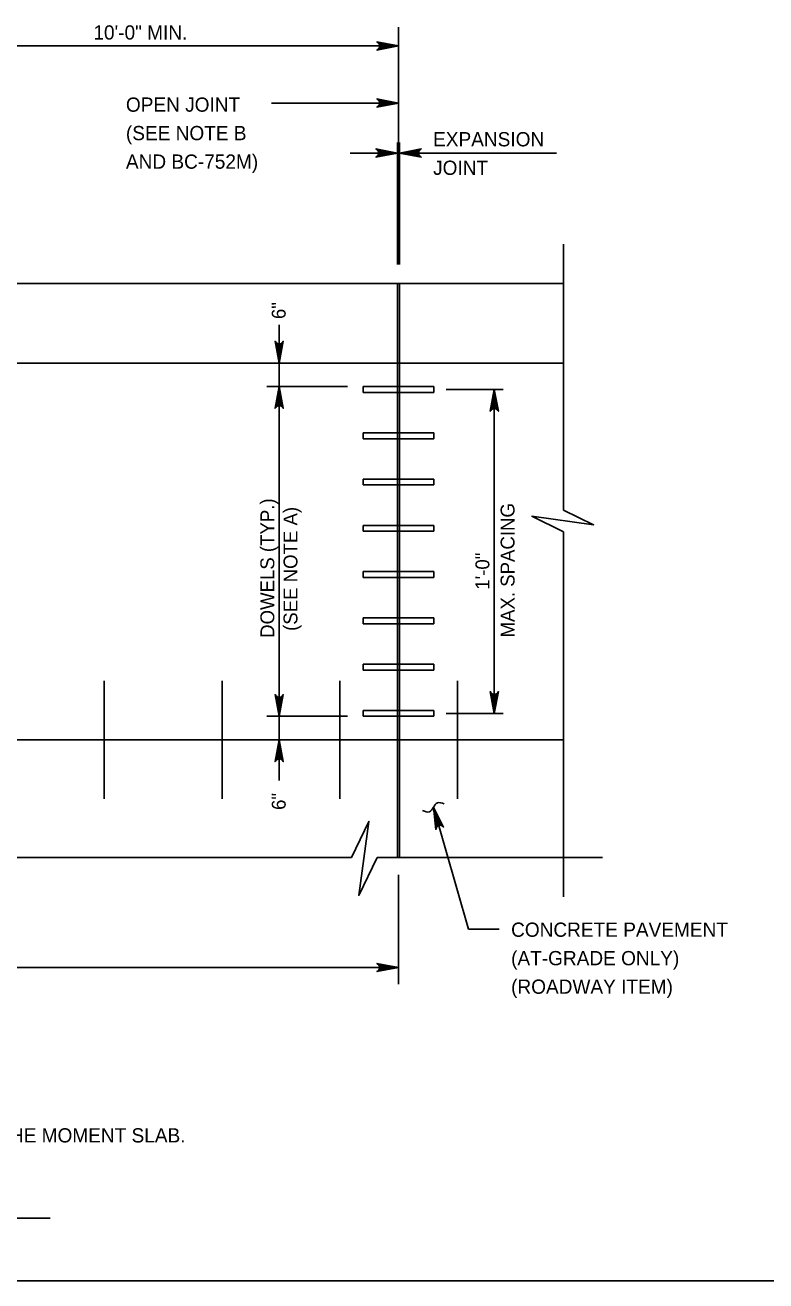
# Model space of a CAD drawing. Extents: x 638167 to 640248, y 296544 to 298920.
# Drawn here: x 639357.7 to 639517.5, y 297747.5 to 298018.3 of the extents above; entities that cross this region are included whole.
import ezdxf

# ---------------------------------------------------------------- set-up
doc = ezdxf.new("R2010")
doc.units = 0
doc.layers.add('1', color=7, linetype='Continuous')

msp = doc.modelspace()

# ---------------------------------------------------------------- linework, layer by layer
at = {"layer": '1'}
for p, q in [((639438.25, 297966.69), (639438.25, 298017.91)), ((639133.45, 298013.82), (639438.25, 298013.82)), ((639410.84, 298001.52), (639438.25, 298001.52)), ((639438.03, 297966.69), (639438.03, 297992.97)), ((639438.46, 297966.69), (639438.46, 297992.97)), ((639472.28, 297990.73), (639427.76, 297990.73)), ((639473.81, 297971.06), (639473.81, 297913.67)), ((639097.89, 297962.59), (639473.81, 297962.59)), ((639438.03, 297962.59), (639438.03, 297838.76)), ((639438.46, 297962.59), (639438.46, 297838.76)), ((639412.48, 297855.39), (639412.48, 297953.65)), ((639473.81, 297945.44), (639097.89, 297945.44)), ((639427.22, 297940.36), (639409.83, 297940.36)), ((639430.63, 297940.36), (639445.87, 297940.36)), ((639430.63, 297939.09), (639430.63, 297940.36)), ((639430.63, 297939.09), (639445.87, 297939.09)), ((639445.87, 297939.09), (639445.87, 297940.36)), ((639448.53, 297939.73), (639460.84, 297939.73)), ((639458.89, 297939.73), (639458.89, 297869.88)), ((639430.63, 297930.39), (639445.87, 297930.39)), ((639430.63, 297930.39), (639430.63, 297929.12)), ((639445.87, 297930.39), (639445.87, 297929.12)), ((639430.63, 297929.12), (639445.87, 297929.12)), ((639430.63, 297920.41), (639445.87, 297920.41)), ((639430.63, 297920.41), (639430.63, 297919.14)), ((639430.63, 297919.14), (639445.87, 297919.14)), ((639445.87, 297920.41), (639445.87, 297919.14)), ((639430.63, 297910.43), (639445.87, 297910.43)), ((639430.63, 297910.43), (639430.63, 297909.16)), ((639430.63, 297909.16), (639445.87, 297909.16)), ((639445.87, 297910.43), (639445.87, 297909.16)), ((639473.81, 297909.05), (639473.81, 297830.3)), ((639430.63, 297900.45), (639445.87, 297900.45)), ((639430.63, 297900.45), (639430.63, 297899.18)), ((639445.87, 297900.45), (639445.87, 297899.18)), ((639430.63, 297899.18), (639445.87, 297899.18)), ((639430.63, 297890.47), (639445.87, 297890.47)), ((639430.63, 297890.47), (639430.63, 297889.2)), ((639430.63, 297889.2), (639445.87, 297889.2)), ((639445.87, 297890.47), (639445.87, 297889.2)), ((639430.63, 297880.49), (639445.87, 297880.49)), ((639430.63, 297880.49), (639430.63, 297879.22)), ((639430.63, 297879.22), (639445.87, 297879.22)), ((639445.87, 297880.49), (639445.87, 297879.22)), ((639374.75, 297876.86), (639374.75, 297851.46)), ((639400.15, 297876.86), (639400.15, 297851.46)), ((639425.55, 297876.86), (639425.55, 297851.46)), ((639450.95, 297876.86), (639450.95, 297851.46)), ((639430.63, 297870.51), (639445.87, 297870.51)), ((639430.63, 297870.51), (639430.63, 297869.24)), ((639445.87, 297870.51), (639445.87, 297869.24)), ((639427.22, 297869.24), (639409.83, 297869.24)), ((639430.63, 297869.24), (639445.87, 297869.24)), ((639448.53, 297869.88), (639460.84, 297869.88)), ((639473.81, 297864.16), (639097.89, 297864.16)), ((639445.77, 297849.62), (639453.32, 297823.36)), ((639428.11, 297838.76), (639145.25, 297838.76)), ((639482.27, 297838.76), (639433.65, 297838.76)), ((639438.25, 297835.04), (639438.25, 297811.48)), ((639453.32, 297823.36), (639459.92, 297823.36)), ((639133.45, 297815.06), (639438.25, 297815.06)), ((639208.61, 297760.97), (639363.07, 297760.97)), ((639046.78, 297747.48), (639832.78, 297747.48))]:
    msp.add_line(p, q, dxfattribs=at)
for points in [[(639438.25, 298013.82), (639433.55, 298012.93), (639433.73, 298013.06), (639433.91, 298013.19), (639434, 298013.34), (639434.1, 298013.5), (639434.12, 298013.66), (639434.15, 298013.82), (639434.12, 298013.97), (639434.1, 298014.13), (639434, 298014.29), (639433.91, 298014.45), (639433.73, 298014.57), (639433.55, 298014.7), (639438.25, 298013.82), (639433.73, 298014.57), (639433.91, 298014.45), (639438.25, 298013.82), (639434, 298014.29), (639434.1, 298014.13), (639438.25, 298013.82), (639434.12, 298013.97), (639434.15, 298013.82), (639438.25, 298013.82), (639434.12, 298013.66), (639434.1, 298013.5), (639438.25, 298013.82), (639434, 298013.34), (639433.91, 298013.19), (639438.25, 298013.82), (639433.73, 298013.06)], [(639438.25, 298001.52), (639433.55, 298000.64), (639433.73, 298000.77), (639433.91, 298000.89), (639434, 298001.05), (639434.1, 298001.21), (639434.12, 298001.36), (639434.15, 298001.52), (639434.12, 298001.68), (639434.1, 298001.84), (639434, 298001.99), (639433.91, 298002.15), (639433.73, 298002.28), (639433.55, 298002.4), (639438.25, 298001.52), (639433.73, 298002.28), (639433.91, 298002.15), (639438.25, 298001.52), (639434, 298001.99), (639434.1, 298001.84), (639438.25, 298001.52), (639434.12, 298001.68), (639434.15, 298001.52), (639438.25, 298001.52), (639434.12, 298001.36), (639434.1, 298001.21), (639438.25, 298001.52), (639434, 298001.05), (639433.91, 298000.89), (639438.25, 298001.52), (639433.73, 298000.77)], [(639438.03, 297990.73), (639433.34, 297991.61), (639433.52, 297991.49), (639433.7, 297991.36), (639433.79, 297991.2), (639433.88, 297991.05), (639433.91, 297990.89), (639433.94, 297990.73), (639433.91, 297990.57), (639433.88, 297990.42), (639433.79, 297990.26), (639433.7, 297990.1), (639433.52, 297989.98), (639433.34, 297989.85), (639438.03, 297990.73), (639433.52, 297989.98), (639433.7, 297990.1), (639438.03, 297990.73), (639433.79, 297990.26), (639433.88, 297990.42), (639438.03, 297990.73), (639433.91, 297990.57), (639433.94, 297990.73), (639438.03, 297990.73), (639433.91, 297990.89), (639433.88, 297991.05), (639438.03, 297990.73), (639433.79, 297991.2), (639433.7, 297991.36), (639438.03, 297990.73), (639433.52, 297991.49)], [(639438.46, 297990.73), (639443.15, 297989.85), (639442.97, 297989.98), (639442.79, 297990.1), (639442.7, 297990.26), (639442.61, 297990.42), (639442.58, 297990.57), (639442.55, 297990.73), (639442.58, 297990.89), (639442.61, 297991.05), (639442.7, 297991.2), (639442.79, 297991.36), (639442.97, 297991.49), (639443.15, 297991.61), (639438.46, 297990.73), (639442.97, 297991.49), (639442.79, 297991.36), (639438.46, 297990.73), (639442.7, 297991.2), (639442.61, 297991.05), (639438.46, 297990.73), (639442.58, 297990.89), (639442.55, 297990.73), (639438.46, 297990.73), (639442.58, 297990.57), (639442.61, 297990.42), (639438.46, 297990.73), (639442.7, 297990.26), (639442.79, 297990.1), (639438.46, 297990.73), (639442.97, 297989.98)], [(639412.48, 297945.44), (639411.6, 297950.14), (639411.73, 297949.96), (639411.85, 297949.78), (639412.01, 297949.69), (639412.17, 297949.59), (639412.32, 297949.57), (639412.48, 297949.54), (639412.64, 297949.57), (639412.8, 297949.59), (639412.95, 297949.69), (639413.11, 297949.78), (639413.24, 297949.96), (639413.36, 297950.14), (639412.48, 297945.44), (639413.24, 297949.96), (639413.11, 297949.78), (639412.48, 297945.44), (639412.95, 297949.69), (639412.8, 297949.59), (639412.48, 297945.44), (639412.64, 297949.57), (639412.48, 297949.54), (639412.48, 297945.44), (639412.32, 297949.57), (639412.17, 297949.59), (639412.48, 297945.44), (639412.01, 297949.69), (639411.85, 297949.78), (639412.48, 297945.44), (639411.73, 297949.96)], [(639412.48, 297940.36), (639413.36, 297935.67), (639413.24, 297935.85), (639413.11, 297936.03), (639412.95, 297936.12), (639412.8, 297936.22), (639412.64, 297936.24), (639412.48, 297936.27), (639412.32, 297936.24), (639412.17, 297936.22), (639412.01, 297936.12), (639411.85, 297936.03), (639411.73, 297935.85), (639411.6, 297935.67), (639412.48, 297940.36), (639411.73, 297935.85), (639411.85, 297936.03), (639412.48, 297940.36), (639412.01, 297936.12), (639412.17, 297936.22), (639412.48, 297940.36), (639412.32, 297936.24), (639412.48, 297936.27), (639412.48, 297940.36), (639412.64, 297936.24), (639412.8, 297936.22), (639412.48, 297940.36), (639412.95, 297936.12), (639413.11, 297936.03), (639412.48, 297940.36), (639413.24, 297935.85)], [(639458.89, 297939.73), (639459.77, 297935.03), (639459.64, 297935.21), (639459.52, 297935.39), (639459.36, 297935.49), (639459.2, 297935.58), (639459.05, 297935.61), (639458.89, 297935.63), (639458.73, 297935.61), (639458.57, 297935.58), (639458.42, 297935.49), (639458.26, 297935.39), (639458.13, 297935.21), (639458.01, 297935.03), (639458.89, 297939.73), (639458.13, 297935.21), (639458.26, 297935.39), (639458.89, 297939.73), (639458.42, 297935.49), (639458.57, 297935.58), (639458.89, 297939.73), (639458.73, 297935.61), (639458.89, 297935.63), (639458.89, 297939.73), (639459.05, 297935.61), (639459.2, 297935.58), (639458.89, 297939.73), (639459.36, 297935.49), (639459.52, 297935.39), (639458.89, 297939.73), (639459.64, 297935.21)], [(639473.81, 297909.05), (639467, 297912.38), (639480.32, 297910.57), (639473.81, 297913.67)], [(639412.48, 297869.24), (639413.36, 297873.94), (639413.24, 297873.76), (639413.11, 297873.58), (639412.95, 297873.49), (639412.8, 297873.39), (639412.64, 297873.37), (639412.48, 297873.34), (639412.32, 297873.37), (639412.17, 297873.39), (639412.01, 297873.49), (639411.85, 297873.58), (639411.73, 297873.76), (639411.6, 297873.94), (639412.48, 297869.24), (639411.73, 297873.76), (639411.85, 297873.58), (639412.48, 297869.24), (639412.01, 297873.49), (639412.17, 297873.39), (639412.48, 297869.24), (639412.32, 297873.37), (639412.48, 297873.34), (639412.48, 297869.24), (639412.64, 297873.37), (639412.8, 297873.39), (639412.48, 297869.24), (639412.95, 297873.49), (639413.11, 297873.58), (639412.48, 297869.24), (639413.24, 297873.76)], [(639458.89, 297869.88), (639458.01, 297874.58), (639458.13, 297874.4), (639458.26, 297874.22), (639458.42, 297874.12), (639458.57, 297874.03), (639458.73, 297874), (639458.89, 297873.97), (639459.05, 297874), (639459.2, 297874.03), (639459.36, 297874.12), (639459.52, 297874.22), (639459.64, 297874.4), (639459.77, 297874.58), (639458.89, 297869.88), (639459.64, 297874.4), (639459.52, 297874.22), (639458.89, 297869.88), (639459.36, 297874.12), (639459.2, 297874.03), (639458.89, 297869.88), (639459.05, 297874), (639458.89, 297873.97), (639458.89, 297869.88), (639458.73, 297874), (639458.57, 297874.03), (639458.89, 297869.88), (639458.42, 297874.12), (639458.26, 297874.22), (639458.89, 297869.88), (639458.13, 297874.4)], [(639412.48, 297864.16), (639411.6, 297859.47), (639411.73, 297859.65), (639411.85, 297859.83), (639412.01, 297859.92), (639412.17, 297860.02), (639412.32, 297860.04), (639412.48, 297860.07), (639412.64, 297860.04), (639412.8, 297860.02), (639412.95, 297859.92), (639413.11, 297859.83), (639413.24, 297859.65), (639413.36, 297859.47), (639412.48, 297864.16), (639413.24, 297859.65), (639413.11, 297859.83), (639412.48, 297864.16), (639412.95, 297859.92), (639412.8, 297860.02), (639412.48, 297864.16), (639412.64, 297860.04), (639412.48, 297860.07), (639412.48, 297864.16), (639412.32, 297860.04), (639412.17, 297860.02), (639412.48, 297864.16), (639412.01, 297859.92), (639411.85, 297859.83), (639412.48, 297864.16), (639411.73, 297859.65)], [(639445.77, 297849.62), (639447.96, 297845.37), (639447.79, 297845.51), (639447.61, 297845.64), (639447.44, 297845.69), (639447.26, 297845.73), (639447.1, 297845.71), (639446.94, 297845.69), (639446.8, 297845.62), (639446.65, 297845.55), (639446.53, 297845.42), (639446.41, 297845.28), (639446.34, 297845.07), (639446.27, 297844.86), (639445.77, 297849.62), (639446.34, 297845.07), (639446.41, 297845.28), (639445.77, 297849.62), (639446.53, 297845.42), (639446.65, 297845.55), (639445.77, 297849.62), (639446.8, 297845.62), (639446.94, 297845.69), (639445.77, 297849.62), (639447.1, 297845.71), (639447.26, 297845.73), (639445.77, 297849.62), (639447.44, 297845.69), (639447.61, 297845.64), (639445.77, 297849.62), (639447.79, 297845.51)], [(639433.65, 297838.76), (639429.65, 297830.6), (639431.83, 297846.58), (639428.11, 297838.76)], [(639438.25, 297815.06), (639433.55, 297814.18), (639433.73, 297814.31), (639433.91, 297814.43), (639434, 297814.59), (639434.1, 297814.75), (639434.12, 297814.91), (639434.15, 297815.06), (639434.12, 297815.22), (639434.1, 297815.38), (639434, 297815.54), (639433.91, 297815.69), (639433.73, 297815.82), (639433.55, 297815.94), (639438.25, 297815.06), (639433.73, 297815.82), (639433.91, 297815.69), (639438.25, 297815.06), (639434, 297815.54), (639434.1, 297815.38), (639438.25, 297815.06), (639434.12, 297815.22), (639434.15, 297815.06), (639438.25, 297815.06), (639434.12, 297814.91), (639434.1, 297814.75), (639438.25, 297815.06), (639434, 297814.59), (639433.91, 297814.43), (639438.25, 297815.06), (639433.73, 297814.31)]]:
    msp.add_lwpolyline(points, dxfattribs=at)
msp.add_spline([(639443.4, 297848.96), (639444.91, 297848.65), (639446.63, 297850.59), (639448.1, 297850.35)], degree=3, dxfattribs=at)

# ---------------------------------------------------------------- texts
for s, p in [('10\'-0" MIN.', (639372.39, 298015.2)), ('OPEN JOINT', (639379.41, 297999.64)), ('(SEE NOTE B', (639379.41, 297993.5)), ('EXPANSION', (639445.69, 297992.17)), ('AND BC-752M)', (639379.41, 297987.35)), ('JOINT', (639445.69, 297986.02)), ('CONCRETE PAVEMENT', (639462.52, 297821.69)), ('(AT-GRADE ONLY)', (639462.52, 297815.55)), ('(ROADWAY ITEM)', (639462.52, 297809.4)), ('PROVIDE OPEN JOINTS IN BARRIER AT SAME LOCATIONS AS THOSE PROVIDED FOR THE MOMENT SLAB.', (639180.68, 297777.33))]:
    msp.add_text(s, height=3.072, dxfattribs=at).set_placement(p)
for s, p in [('6"', (639413.88, 297954.92)), ('DOWELS (TYP.)', (639411.42, 297886.16)), ('(SEE NOTE A)', (639416.42, 297887.66)), ('MAX. SPACING', (639463.26, 297886.25)), ('1\'-0"', (639457.83, 297896.55)), ('6"', (639413.88, 297849.05))]:
    msp.add_text(s, height=3, rotation=90, dxfattribs=at).set_placement(p)

doc.saveas('drawing.dxf')
